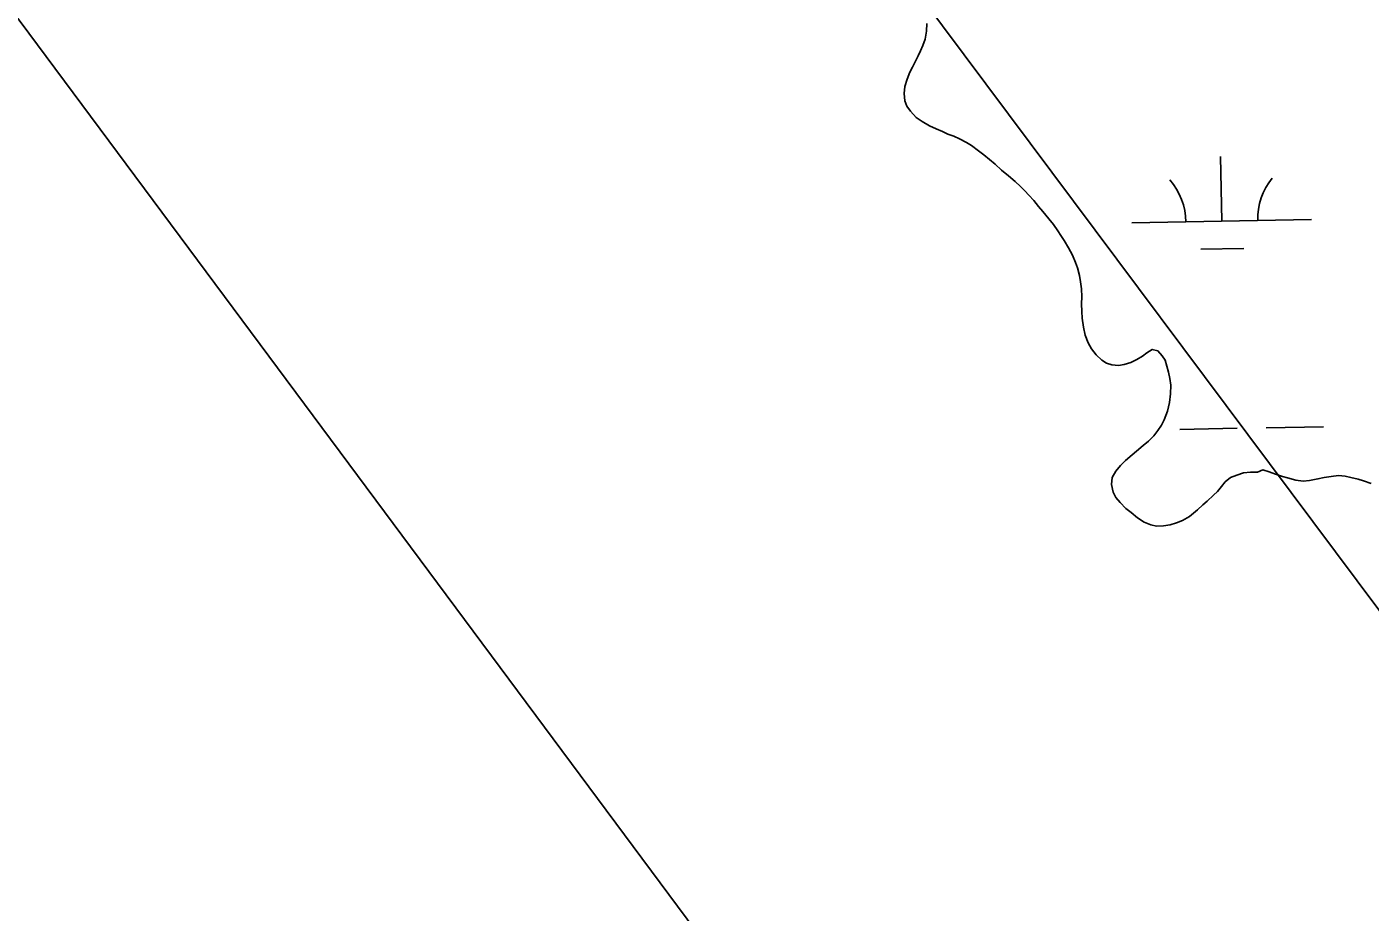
# Model space of a CAD drawing. Extents: x 3914892 to 3953151, y 242587 to 268572.
# Drawn here: x 3947045 to 3947793, y 248869 to 249362 of the extents above; entities that cross this region are included whole.
import ezdxf

# ---------------------------------------------------------------- set-up
doc = ezdxf.new("R2010")
doc.units = 0
for name, color, linetype in [('V-TOPO-SHOR', 7, 'Continuous'), ('V-UTIL-LINE', 7, 'Continuous'), ('V-WETL-SWMP', 7, 'Continuous')]:
    doc.layers.add(name, color=color, linetype=linetype)

msp = doc.modelspace()

# ---------------------------------------------------------------- linework, layer by layer
at = {"layer": 'V-TOPO-SHOR'}
for points in [[(3947546.19, 249363.76), (3947545.95, 249359.56), (3947545.17, 249355.08), (3947543.94, 249351.58), (3947542.62, 249348.54), (3947541.38, 249345.75)], [(3947541.38, 249345.75), (3947539.88, 249342.79), (3947538.2, 249339.47), (3947536.7, 249336.6), (3947535.2, 249332.75), (3947533.98, 249328.71), (3947533.55, 249324.86), (3947533.94, 249320.66), (3947535.03, 249317.81), (3947537.01, 249314.87), (3947540.17, 249311.4), (3947543.49, 249309.1), (3947547.62, 249306.8), (3947551.39, 249305.03), (3947554.79, 249303.53), (3947557.75, 249302.12), (3947561.25, 249301.07), (3947564.39, 249299.57), (3947568.25, 249297.54), (3947570.94, 249295.76), (3947574.9, 249292.84), (3947577.95, 249290.62), (3947581.01, 249288.05), (3947584.25, 249285.38), (3947587.75, 249282.09), (3947591.62, 249278.9), (3947595.22, 249275.7), (3947598.28, 249272.95), (3947600.71, 249270.55), (3947602.96, 249268.15), (3947605.66, 249265.12), (3947608.36, 249261.92), (3947610.8, 249259.07), (3947614.13, 249254.98), (3947616.66, 249251.77), (3947619, 249248.39), (3947620.81, 249245.72), (3947622.62, 249242.96), (3947624.97, 249238.86), (3947627.14, 249234.76), (3947628.86, 249230.74), (3947629.96, 249227.8), (3947631.15, 249223.43), (3947631.7, 249219.85), (3947632.18, 249216.01), (3947632.38, 249211.63), (3947632.32, 249207.69), (3947632.43, 249203.49), (3947632.64, 249199.64), (3947633.29, 249194.73), (3947634.31, 249190.26), (3947635.94, 249185.89), (3947637.84, 249182.68), (3947640.37, 249179.3), (3947643.6, 249176.28), (3947646.12, 249174.59), (3947649.08, 249173.63), (3947652.75, 249173.29), (3947655.96, 249173.94), (3947659.62, 249175.04), (3947663.1, 249176.67), (3947666.13, 249178.57), (3947668.62, 249180.46), (3947671.56, 249182.27), (3947674.79, 249181.48), (3947677.13, 249178.81), (3947678.75, 249176.23), (3947679.76, 249173.02), (3947680.58, 249169.62), (3947681.41, 249166.14), (3947681.88, 249162.48), (3947681.82, 249157.56), (3947681.14, 249152.81), (3947680.1, 249147.89), (3947678.25, 249143.05), (3947676.66, 249140.08), (3947674.8, 249137.12), (3947672.49, 249134.15), (3947669.47, 249131.27), (3947666.62, 249128.75), (3947662.79, 249125.6), (3947660.48, 249123.61), (3947656.75, 249120.37), (3947653.99, 249117.58), (3947651.33, 249114.52), (3947649.38, 249110.93), (3947648.96, 249107.17), (3947649.79, 249102.89), (3947651.42, 249099.76), (3947653.67, 249097.1), (3947656.91, 249093.81), (3947659.79, 249091.41), (3947663.38, 249088.57), (3947667.16, 249086.09), (3947670.83, 249084.68), (3947674.06, 249083.9), (3947677.81, 249084.01), (3947681.56, 249084.66), (3947685.14, 249085.67), (3947688.52, 249087.12), (3947692.27, 249089.29)], [(3947692.27, 249089.29), (3947696.72, 249092.98), (3947699.83, 249095.69), (3947702.15, 249097.76), (3947705.7, 249101.09), (3947707.83, 249103.25), (3947710.23, 249106.04), (3947712.27, 249108.55), (3947715.21, 249110.9), (3947718.6, 249112.35), (3947722.44, 249113.54), (3947726.28, 249113.92), (3947730.13, 249114.03), (3947733.16, 249115.21), (3947736.75, 249114.16), (3947740.15, 249112.93), (3947744.01, 249111.62), (3947746.96, 249110.74), (3947751.44, 249109.52), (3947755.56, 249108.92), (3947759.04, 249109.39), (3947763.78, 249110.22), (3947767.35, 249110.96), (3947771.2, 249111.61), (3947775.31, 249112.08), (3947778.89, 249111.74), (3947782.11, 249111.05), (3947786.14, 249110.09), (3947789.1, 249109.22), (3947793.4, 249107.72)]]:
    msp.add_lwpolyline(points, dxfattribs=at)
at = {"layer": 'V-UTIL-LINE'}
for points in [[(3937257.7, 266529.84), (3940896.28, 261258.97), (3942305.48, 257189.56), (3945242.89, 251786.95), (3947661.39, 248530.42)], [(3948169.11, 248539.5), (3943237.97, 255147.12), (3942718.96, 254629.2), (3942249.25, 255285.98), (3942181.88, 255241.06)]]:
    msp.add_lwpolyline(points, dxfattribs=at)
at = {"layer": 'V-WETL-SWMP'}
for p, q in [((3947710.29, 249253.67), (3947709.64, 249289.67)), ((3947660.29, 249252.78), (3947760.28, 249254.57)), ((3947698.56, 249238.03), (3947722.56, 249238.46)), ((3947686.95, 249137.8), (3947718.94, 249138.38)), ((3947734.94, 249138.66), (3947766.93, 249139.24))]:
    msp.add_line(p, q, dxfattribs=at)
for points in [[(3947541.38, 249345.75), (3947542.62, 249348.54), (3947543.94, 249351.58), (3947545.17, 249355.08), (3947545.95, 249359.56), (3947546.19, 249363.76)], [(3947692.27, 249089.29), (3947688.53, 249087.12), (3947685.14, 249085.67), (3947681.56, 249084.66), (3947677.81, 249084.01), (3947674.06, 249083.9), (3947670.83, 249084.68), (3947667.16, 249086.09), (3947663.38, 249088.57), (3947659.79, 249091.41), (3947656.91, 249093.81), (3947653.67, 249097.1), (3947651.42, 249099.77), (3947649.79, 249102.89), (3947648.96, 249107.17), (3947649.38, 249110.93), (3947651.33, 249114.52), (3947653.99, 249117.58), (3947656.75, 249120.37), (3947660.48, 249123.61), (3947662.79, 249125.6), (3947666.62, 249128.75), (3947669.47, 249131.27), (3947672.49, 249134.15), (3947674.8, 249137.12), (3947676.66, 249140.08), (3947678.25, 249143.04), (3947680.1, 249147.89), (3947681.14, 249152.81), (3947681.82, 249157.56), (3947681.88, 249162.48), (3947681.41, 249166.14), (3947680.58, 249169.62), (3947679.76, 249173.02), (3947678.75, 249176.23), (3947677.13, 249178.81), (3947674.79, 249181.48), (3947671.56, 249182.27), (3947668.62, 249180.46), (3947666.13, 249178.57), (3947663.1, 249176.67), (3947659.62, 249175.04), (3947655.96, 249173.94), (3947652.75, 249173.29), (3947649.08, 249173.63), (3947646.12, 249174.59), (3947643.6, 249176.28), (3947640.37, 249179.3), (3947637.84, 249182.68), (3947635.94, 249185.89), (3947634.3, 249190.26), (3947633.29, 249194.73), (3947632.64, 249199.64), (3947632.43, 249203.49), (3947632.32, 249207.69), (3947632.38, 249211.63), (3947632.17, 249216.01), (3947631.7, 249219.85), (3947631.14, 249223.43), (3947629.95, 249227.8), (3947628.86, 249230.74), (3947627.14, 249234.76), (3947624.96, 249238.86), (3947622.61, 249242.96), (3947620.81, 249245.72), (3947619, 249248.39), (3947616.66, 249251.78), (3947614.13, 249254.98), (3947610.8, 249259.07), (3947608.36, 249261.92), (3947605.66, 249265.12), (3947602.96, 249268.15), (3947600.71, 249270.55), (3947598.28, 249272.95), (3947595.22, 249275.7), (3947591.62, 249278.9), (3947587.75, 249282.09), (3947584.25, 249285.38), (3947581.01, 249288.05), (3947577.95, 249290.62), (3947574.9, 249292.84), (3947570.94, 249295.76), (3947568.25, 249297.54), (3947564.39, 249299.57), (3947561.25, 249301.07), (3947557.75, 249302.12), (3947554.79, 249303.53), (3947551.39, 249305.03), (3947547.62, 249306.8), (3947543.49, 249309.1), (3947540.17, 249311.4), (3947537.01, 249314.87), (3947535.03, 249317.81), (3947533.94, 249320.66), (3947533.55, 249324.86), (3947533.98, 249328.71), (3947535.2, 249332.75), (3947536.7, 249336.6), (3947538.2, 249339.47), (3947539.88, 249342.79), (3947541.38, 249345.75)], [(3947793.4, 249107.72), (3947789.1, 249109.22), (3947786.14, 249110.09), (3947782.11, 249111.05), (3947778.89, 249111.74), (3947775.31, 249112.08), (3947771.2, 249111.61), (3947767.35, 249110.96), (3947763.78, 249110.22), (3947759.04, 249109.39), (3947755.56, 249108.92), (3947751.44, 249109.52), (3947746.96, 249110.74), (3947744, 249111.62), (3947740.15, 249112.93), (3947736.75, 249114.16), (3947733.16, 249115.21), (3947730.13, 249114.03), (3947726.28, 249113.92), (3947722.44, 249113.54), (3947718.6, 249112.35), (3947715.21, 249110.9), (3947712.27, 249108.55), (3947710.23, 249106.04), (3947707.83, 249103.25), (3947705.7, 249101.09), (3947702.14, 249097.76), (3947699.83, 249095.69), (3947696.72, 249092.98), (3947692.27, 249089.29)]]:
    msp.add_lwpolyline(points, dxfattribs=at)
for centre, start, end in [((3947655.04, 249253.16), 0.25318, 41.79684), ((3947765.51, 249255.14), 140.25318, 181.79684)]:
    msp.add_arc(centre, 35.25, start, end, dxfattribs=at)

doc.saveas('drawing.dxf')
